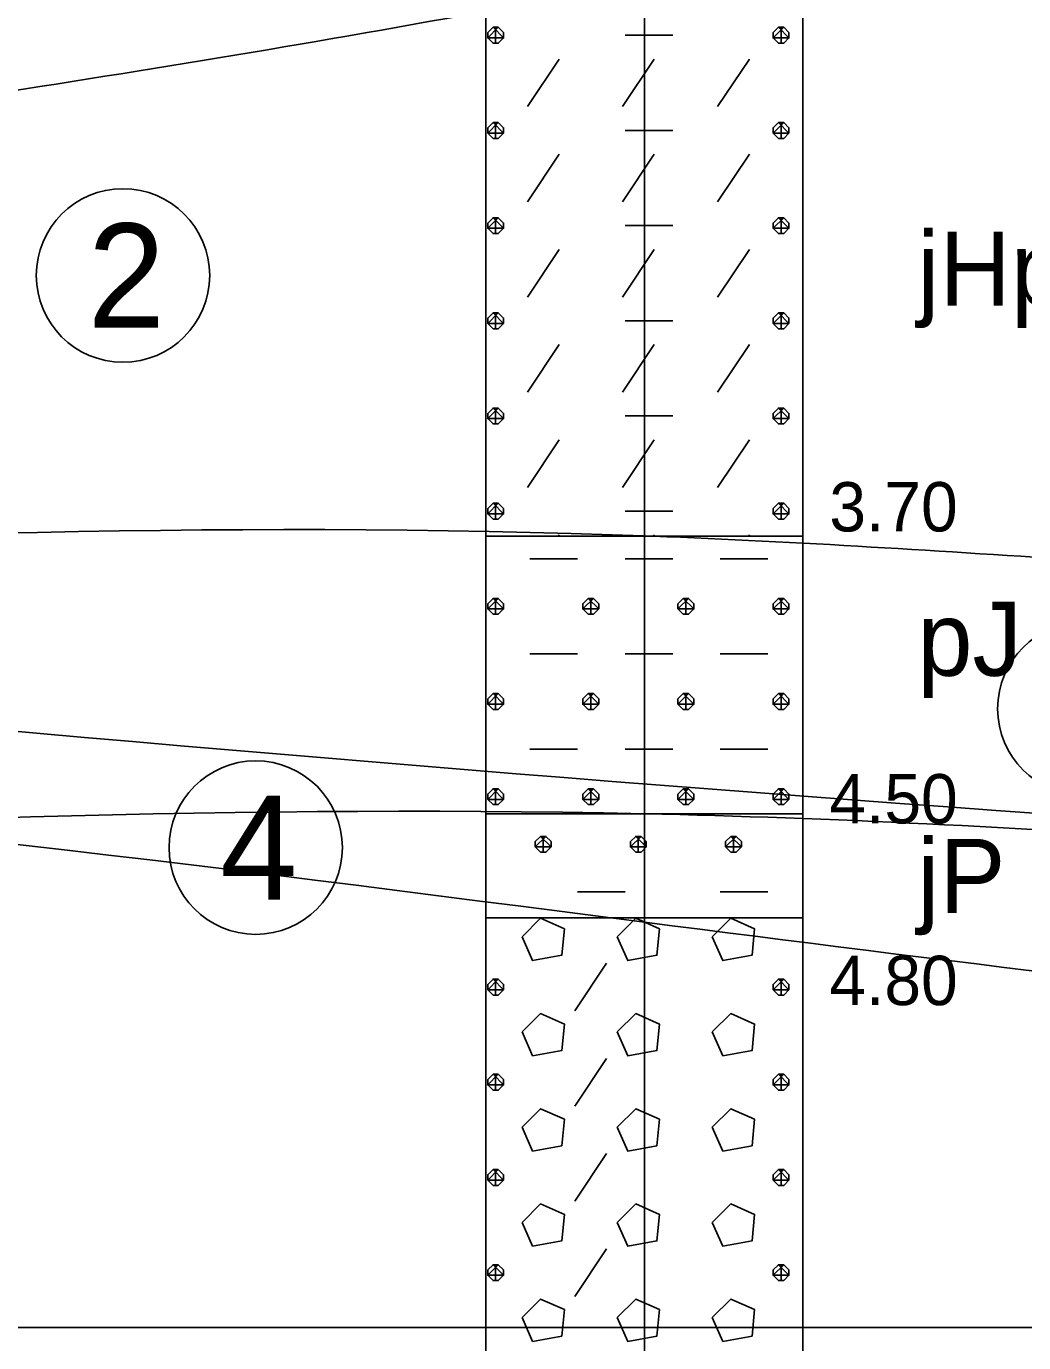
# Model space of a CAD drawing. Extents: x 3042 to 4120, y 576 to 2694.
# Drawn here: x 3453.93 to 3468.31, y 609.75 to 628.72 of the extents above; entities that cross this region are included whole.
import ezdxf

# ---------------------------------------------------------------- set-up
doc = ezdxf.new("R2010")
doc.units = 0
for name, color, linetype in [('18', 7, 'Continuous'), ('51', 7, 'Continuous'), ('52', 7, 'Continuous'), ('53', 7, 'Continuous'), ('56', 7, 'Continuous'), ('HPV', 7, 'Continuous'), ('rozhraní', 7, 'Continuous')]:
    doc.layers.add(name, color=color, linetype=linetype)

msp = doc.modelspace()

# ---------------------------------------------------------------- linework, layer by layer
at = {"layer": '18'}
msp.add_line((3462.842, 583.826), (3462.842, 639.88), dxfattribs=at)
at = {"layer": '51'}
for points in [[(3460.556, 621.377), (3465.128, 621.377), (3465.128, 629.377), (3460.556, 629.377)], [(3460.556, 617.377), (3465.128, 617.377), (3465.128, 621.377), (3460.556, 621.377)], [(3460.556, 615.877), (3465.128, 615.877), (3465.128, 617.377), (3460.556, 617.377)], [(3460.556, 596.877), (3465.128, 596.877), (3465.128, 615.877), (3460.556, 615.877)]]:
    msp.add_lwpolyline(points, close=True, dxfattribs=at)
for points in [[(3460.66, 628.71), (3460.584, 628.633), (3460.584, 628.557), (3460.66, 628.481), (3460.736, 628.481), (3460.812, 628.557), (3460.812, 628.633), (3460.736, 628.71), (3460.66, 628.71), (3460.812, 628.557), (3460.584, 628.557), (3460.736, 628.71)], [(3460.698, 628.481), (3460.698, 628.71)], [(3464.775, 628.71), (3464.699, 628.633), (3464.699, 628.557), (3464.775, 628.481), (3464.851, 628.481), (3464.927, 628.557), (3464.927, 628.633), (3464.851, 628.71), (3464.775, 628.71), (3464.927, 628.557), (3464.699, 628.557), (3464.851, 628.71)], [(3464.813, 628.481), (3464.813, 628.71)], [(3462.565, 628.595), (3463.251, 628.595)], [(3461.155, 627.567), (3461.612, 628.252)], [(3462.527, 627.567), (3462.984, 628.252)], [(3463.898, 627.567), (3464.356, 628.252)], [(3460.66, 627.338), (3460.584, 627.262), (3460.584, 627.186), (3460.66, 627.109), (3460.736, 627.109), (3460.812, 627.186), (3460.812, 627.262), (3460.736, 627.338), (3460.66, 627.338), (3460.812, 627.186), (3460.584, 627.186), (3460.736, 627.338)], [(3460.698, 627.109), (3460.698, 627.338)], [(3464.775, 627.338), (3464.699, 627.262), (3464.699, 627.186), (3464.775, 627.109), (3464.851, 627.109), (3464.927, 627.186), (3464.927, 627.262), (3464.851, 627.338), (3464.775, 627.338), (3464.927, 627.186), (3464.699, 627.186), (3464.851, 627.338)], [(3464.813, 627.109), (3464.813, 627.338)], [(3462.565, 627.224), (3463.251, 627.224)], [(3461.155, 626.195), (3461.612, 626.881)], [(3462.527, 626.195), (3462.984, 626.881)], [(3463.898, 626.195), (3464.356, 626.881)], [(3460.66, 625.966), (3460.584, 625.89), (3460.584, 625.814), (3460.66, 625.738), (3460.736, 625.738), (3460.812, 625.814), (3460.812, 625.89), (3460.736, 625.966), (3460.66, 625.966), (3460.812, 625.814), (3460.584, 625.814), (3460.736, 625.966)], [(3460.698, 625.738), (3460.698, 625.966)], [(3462.565, 625.852), (3463.251, 625.852)], [(3464.775, 625.966), (3464.699, 625.89), (3464.699, 625.814), (3464.775, 625.738), (3464.851, 625.738), (3464.927, 625.814), (3464.927, 625.89), (3464.851, 625.966), (3464.775, 625.966), (3464.927, 625.814), (3464.699, 625.814), (3464.851, 625.966)], [(3464.813, 625.738), (3464.813, 625.966)], [(3461.155, 624.823), (3461.612, 625.509)], [(3462.527, 624.823), (3462.984, 625.509)], [(3463.898, 624.823), (3464.356, 625.509)], [(3460.66, 624.595), (3460.584, 624.519), (3460.584, 624.442), (3460.66, 624.366), (3460.736, 624.366), (3460.812, 624.442), (3460.812, 624.519), (3460.736, 624.595), (3460.66, 624.595), (3460.812, 624.442), (3460.584, 624.442), (3460.736, 624.595)], [(3460.698, 624.366), (3460.698, 624.595)], [(3462.565, 624.481), (3463.251, 624.481)], [(3464.775, 624.595), (3464.699, 624.519), (3464.699, 624.442), (3464.775, 624.366), (3464.851, 624.366), (3464.927, 624.442), (3464.927, 624.519), (3464.851, 624.595), (3464.775, 624.595), (3464.927, 624.442), (3464.699, 624.442), (3464.851, 624.595)], [(3464.813, 624.366), (3464.813, 624.595)], [(3461.155, 623.452), (3461.612, 624.138)], [(3462.527, 623.452), (3462.984, 624.138)], [(3463.898, 623.452), (3464.356, 624.138)], [(3460.66, 623.223), (3460.584, 623.147), (3460.584, 623.071), (3460.66, 622.995), (3460.736, 622.995), (3460.812, 623.071), (3460.812, 623.147), (3460.736, 623.223), (3460.66, 623.223), (3460.812, 623.071), (3460.584, 623.071), (3460.736, 623.223)], [(3460.698, 622.995), (3460.698, 623.223)], [(3464.775, 623.223), (3464.699, 623.147), (3464.699, 623.071), (3464.775, 622.995), (3464.851, 622.995), (3464.927, 623.071), (3464.927, 623.147), (3464.851, 623.223), (3464.775, 623.223), (3464.927, 623.071), (3464.699, 623.071), (3464.851, 623.223)], [(3464.813, 622.995), (3464.813, 623.223)], [(3462.565, 623.109), (3463.251, 623.109)], [(3461.155, 622.08), (3461.612, 622.766)], [(3462.527, 622.08), (3462.984, 622.766)], [(3463.898, 622.08), (3464.356, 622.766)], [(3460.66, 621.852), (3460.584, 621.775), (3460.584, 621.699), (3460.66, 621.623), (3460.736, 621.623), (3460.812, 621.699), (3460.812, 621.775), (3460.736, 621.852), (3460.66, 621.852), (3460.812, 621.699), (3460.584, 621.699), (3460.736, 621.852)], [(3460.698, 621.623), (3460.698, 621.852)], [(3464.775, 621.852), (3464.699, 621.775), (3464.699, 621.699), (3464.775, 621.623), (3464.851, 621.623), (3464.927, 621.699), (3464.927, 621.775), (3464.851, 621.852), (3464.775, 621.852), (3464.927, 621.699), (3464.699, 621.699), (3464.851, 621.852)], [(3464.813, 621.623), (3464.813, 621.852)], [(3462.565, 621.737), (3463.251, 621.737)], [(3461.6, 621.377), (3461.612, 621.394)], [(3462.972, 621.377), (3462.984, 621.394)], [(3464.344, 621.377), (3464.356, 621.394)], [(3461.193, 621.052), (3461.879, 621.052)], [(3462.565, 621.052), (3463.251, 621.052)], [(3463.937, 621.052), (3464.622, 621.052)], [(3460.66, 620.48), (3460.584, 620.404), (3460.584, 620.328), (3460.66, 620.251), (3460.736, 620.251), (3460.812, 620.328), (3460.812, 620.404), (3460.736, 620.48), (3460.66, 620.48), (3460.812, 620.328), (3460.584, 620.328), (3460.736, 620.48)], [(3460.698, 620.251), (3460.698, 620.48)], [(3462.032, 620.48), (3461.955, 620.404), (3461.955, 620.328), (3462.032, 620.251), (3462.108, 620.251), (3462.184, 620.328), (3462.184, 620.404), (3462.108, 620.48), (3462.032, 620.48), (3462.184, 620.328), (3461.955, 620.328), (3462.108, 620.48)], [(3462.07, 620.251), (3462.07, 620.48)], [(3463.403, 620.48), (3463.327, 620.404), (3463.327, 620.328), (3463.403, 620.251), (3463.479, 620.251), (3463.556, 620.328), (3463.556, 620.404), (3463.479, 620.48), (3463.403, 620.48), (3463.556, 620.328), (3463.327, 620.328), (3463.479, 620.48)], [(3463.441, 620.251), (3463.441, 620.48)], [(3464.775, 620.48), (3464.699, 620.404), (3464.699, 620.328), (3464.775, 620.251), (3464.851, 620.251), (3464.927, 620.328), (3464.927, 620.404), (3464.851, 620.48), (3464.775, 620.48), (3464.927, 620.328), (3464.699, 620.328), (3464.851, 620.48)], [(3464.813, 620.251), (3464.813, 620.48)], [(3461.193, 619.68), (3461.879, 619.68)], [(3462.565, 619.68), (3463.251, 619.68)], [(3463.937, 619.68), (3464.622, 619.68)], [(3460.66, 619.108), (3460.584, 619.032), (3460.584, 618.956), (3460.66, 618.88), (3460.736, 618.88), (3460.812, 618.956), (3460.812, 619.032), (3460.736, 619.108), (3460.66, 619.108), (3460.812, 618.956), (3460.584, 618.956), (3460.736, 619.108)], [(3460.698, 618.88), (3460.698, 619.108)], [(3462.032, 619.108), (3461.955, 619.032), (3461.955, 618.956), (3462.032, 618.88), (3462.108, 618.88), (3462.184, 618.956), (3462.184, 619.032), (3462.108, 619.108), (3462.032, 619.108), (3462.184, 618.956), (3461.955, 618.956), (3462.108, 619.108)], [(3462.07, 618.88), (3462.07, 619.108)], [(3463.403, 619.108), (3463.327, 619.032), (3463.327, 618.956), (3463.403, 618.88), (3463.479, 618.88), (3463.556, 618.956), (3463.556, 619.032), (3463.479, 619.108), (3463.403, 619.108), (3463.556, 618.956), (3463.327, 618.956), (3463.479, 619.108)], [(3463.441, 618.88), (3463.441, 619.108)], [(3464.775, 619.108), (3464.699, 619.032), (3464.699, 618.956), (3464.775, 618.88), (3464.851, 618.88), (3464.927, 618.956), (3464.927, 619.032), (3464.851, 619.108), (3464.775, 619.108), (3464.927, 618.956), (3464.699, 618.956), (3464.851, 619.108)], [(3464.813, 618.88), (3464.813, 619.108)], [(3461.193, 618.308), (3461.879, 618.308)], [(3462.565, 618.308), (3463.251, 618.308)], [(3463.937, 618.308), (3464.622, 618.308)], [(3460.66, 617.737), (3460.584, 617.661), (3460.584, 617.584), (3460.66, 617.508), (3460.736, 617.508), (3460.812, 617.584), (3460.812, 617.661), (3460.736, 617.737), (3460.66, 617.737), (3460.812, 617.584), (3460.584, 617.584), (3460.736, 617.737)], [(3460.698, 617.508), (3460.698, 617.737)], [(3462.032, 617.737), (3461.955, 617.661), (3461.955, 617.584), (3462.032, 617.508), (3462.108, 617.508), (3462.184, 617.584), (3462.184, 617.661), (3462.108, 617.737), (3462.032, 617.737), (3462.184, 617.584), (3461.955, 617.584), (3462.108, 617.737)], [(3462.07, 617.508), (3462.07, 617.737)], [(3463.403, 617.737), (3463.327, 617.661), (3463.327, 617.584), (3463.403, 617.508), (3463.479, 617.508), (3463.556, 617.584), (3463.556, 617.661), (3463.479, 617.737), (3463.403, 617.737), (3463.556, 617.584), (3463.327, 617.584), (3463.479, 617.737)], [(3463.441, 617.508), (3463.441, 617.737)], [(3464.775, 617.737), (3464.699, 617.661), (3464.699, 617.584), (3464.775, 617.508), (3464.851, 617.508), (3464.927, 617.584), (3464.927, 617.661), (3464.851, 617.737), (3464.775, 617.737), (3464.927, 617.584), (3464.699, 617.584), (3464.851, 617.737)], [(3464.813, 617.508), (3464.813, 617.737)], [(3461.346, 617.051), (3461.27, 616.975), (3461.27, 616.899), (3461.346, 616.822), (3461.422, 616.822), (3461.498, 616.899), (3461.498, 616.975), (3461.422, 617.051), (3461.346, 617.051), (3461.498, 616.899), (3461.27, 616.899), (3461.422, 617.051)], [(3461.384, 616.822), (3461.384, 617.051)], [(3462.717, 617.051), (3462.641, 616.975), (3462.641, 616.899), (3462.717, 616.822), (3462.794, 616.822), (3462.87, 616.899), (3462.87, 616.975), (3462.794, 617.051), (3462.717, 617.051), (3462.87, 616.899), (3462.641, 616.899), (3462.794, 617.051)], [(3462.755, 616.822), (3462.755, 617.051)], [(3464.089, 617.051), (3464.013, 616.975), (3464.013, 616.899), (3464.089, 616.822), (3464.165, 616.822), (3464.241, 616.899), (3464.241, 616.975), (3464.165, 617.051), (3464.089, 617.051), (3464.241, 616.899), (3464.013, 616.899), (3464.165, 617.051)], [(3464.127, 616.822), (3464.127, 617.051)], [(3461.879, 616.251), (3462.565, 616.251)], [(3463.937, 616.251), (3464.622, 616.251)], [(3461.079, 615.603), (3461.231, 615.26), (3461.651, 615.337), (3461.689, 615.718), (3461.346, 615.87), (3461.079, 615.603)], [(3462.451, 615.603), (3462.603, 615.26), (3463.022, 615.337), (3463.06, 615.718), (3462.717, 615.87), (3462.451, 615.603)], [(3463.822, 615.603), (3463.975, 615.26), (3464.394, 615.337), (3464.432, 615.718), (3464.089, 615.87), (3463.822, 615.603)], [(3461.841, 614.536), (3462.298, 615.222)], [(3460.66, 614.994), (3460.584, 614.917), (3460.584, 614.841), (3460.66, 614.765), (3460.736, 614.765), (3460.812, 614.841), (3460.812, 614.917), (3460.736, 614.994), (3460.66, 614.994), (3460.812, 614.841), (3460.584, 614.841), (3460.736, 614.994)], [(3460.698, 614.765), (3460.698, 614.994)], [(3464.775, 614.994), (3464.699, 614.917), (3464.699, 614.841), (3464.775, 614.765), (3464.851, 614.765), (3464.927, 614.841), (3464.927, 614.917), (3464.851, 614.994), (3464.775, 614.994), (3464.927, 614.841), (3464.699, 614.841), (3464.851, 614.994)], [(3464.813, 614.765), (3464.813, 614.994)], [(3461.079, 614.232), (3461.231, 613.889), (3461.651, 613.965), (3461.689, 614.346), (3461.346, 614.498), (3461.079, 614.232)], [(3462.451, 614.232), (3462.603, 613.889), (3463.022, 613.965), (3463.06, 614.346), (3462.717, 614.498), (3462.451, 614.232)], [(3463.822, 614.232), (3463.975, 613.889), (3464.394, 613.965), (3464.432, 614.346), (3464.089, 614.498), (3463.822, 614.232)], [(3461.841, 613.165), (3462.298, 613.851)], [(3460.66, 613.622), (3460.584, 613.546), (3460.584, 613.47), (3460.66, 613.393), (3460.736, 613.393), (3460.812, 613.47), (3460.812, 613.546), (3460.736, 613.622), (3460.66, 613.622), (3460.812, 613.47), (3460.584, 613.47), (3460.736, 613.622)], [(3460.698, 613.393), (3460.698, 613.622)], [(3464.775, 613.622), (3464.699, 613.546), (3464.699, 613.47), (3464.775, 613.393), (3464.851, 613.393), (3464.927, 613.47), (3464.927, 613.546), (3464.851, 613.622), (3464.775, 613.622), (3464.927, 613.47), (3464.699, 613.47), (3464.851, 613.622)], [(3464.813, 613.393), (3464.813, 613.622)], [(3461.079, 612.86), (3461.231, 612.517), (3461.651, 612.593), (3461.689, 612.974), (3461.346, 613.127), (3461.079, 612.86)], [(3462.451, 612.86), (3462.603, 612.517), (3463.022, 612.593), (3463.06, 612.974), (3462.717, 613.127), (3462.451, 612.86)], [(3463.822, 612.86), (3463.975, 612.517), (3464.394, 612.593), (3464.432, 612.974), (3464.089, 613.127), (3463.822, 612.86)], [(3461.841, 611.793), (3462.298, 612.479)], [(3460.66, 612.25), (3460.584, 612.174), (3460.584, 612.098), (3460.66, 612.022), (3460.736, 612.022), (3460.812, 612.098), (3460.812, 612.174), (3460.736, 612.25), (3460.66, 612.25), (3460.812, 612.098), (3460.584, 612.098), (3460.736, 612.25)], [(3460.698, 612.022), (3460.698, 612.25)], [(3464.775, 612.25), (3464.699, 612.174), (3464.699, 612.098), (3464.775, 612.022), (3464.851, 612.022), (3464.927, 612.098), (3464.927, 612.174), (3464.851, 612.25), (3464.775, 612.25), (3464.927, 612.098), (3464.699, 612.098), (3464.851, 612.25)], [(3464.813, 612.022), (3464.813, 612.25)], [(3461.079, 611.488), (3461.231, 611.146), (3461.651, 611.222), (3461.689, 611.603), (3461.346, 611.755), (3461.079, 611.488)], [(3462.451, 611.488), (3462.603, 611.146), (3463.022, 611.222), (3463.06, 611.603), (3462.717, 611.755), (3462.451, 611.488)], [(3463.822, 611.488), (3463.975, 611.146), (3464.394, 611.222), (3464.432, 611.603), (3464.089, 611.755), (3463.822, 611.488)], [(3461.841, 610.422), (3462.298, 611.107)], [(3460.66, 610.879), (3460.584, 610.803), (3460.584, 610.726), (3460.66, 610.65), (3460.736, 610.65), (3460.812, 610.726), (3460.812, 610.803), (3460.736, 610.879), (3460.66, 610.879), (3460.812, 610.726), (3460.584, 610.726), (3460.736, 610.879)], [(3460.698, 610.65), (3460.698, 610.879)], [(3464.775, 610.879), (3464.699, 610.803), (3464.699, 610.726), (3464.775, 610.65), (3464.851, 610.65), (3464.927, 610.726), (3464.927, 610.803), (3464.851, 610.879), (3464.775, 610.879), (3464.927, 610.726), (3464.699, 610.726), (3464.851, 610.879)], [(3464.813, 610.65), (3464.813, 610.879)], [(3461.079, 610.117), (3461.231, 609.774), (3461.651, 609.85), (3461.689, 610.231), (3461.346, 610.384), (3461.079, 610.117)], [(3462.451, 610.117), (3462.603, 609.774), (3463.022, 609.85), (3463.06, 610.231), (3462.717, 610.384), (3462.451, 610.117)], [(3463.822, 610.117), (3463.975, 609.774), (3464.394, 609.85), (3464.432, 610.231), (3464.089, 610.384), (3463.822, 610.117)]]:
    msp.add_lwpolyline(points, dxfattribs=at)
at = {"layer": '53'}
for points in [[(3460.556, 639.877), (3460.556, 594.877)], [(3465.128, 639.877), (3465.128, 594.877)], [(3460.556, 621.377), (3465.128, 621.377)], [(3460.556, 617.377), (3465.128, 617.377)], [(3460.556, 615.877), (3465.128, 615.877)]]:
    msp.add_lwpolyline(points, dxfattribs=at)
at = {"layer": '56'}
for points in [[(3462.842, 621.758), (3462.842, 620.996)], [(3462.461, 621.377), (3463.223, 621.377)], [(3462.842, 617.758), (3462.842, 616.996)], [(3462.461, 617.377), (3463.223, 617.377)], [(3462.842, 616.258), (3462.842, 615.496)], [(3462.461, 615.877), (3463.223, 615.877)]]:
    msp.add_lwpolyline(points, dxfattribs=at)
at = {"layer": 'HPV'}
msp.add_spline([(3524.068, 615.576), (3513.612, 615.576), (3425.062, 621.559), (3404.852, 623.33), (3380.372, 621.865), (3350.809, 620.156)], degree=3, dxfattribs=at)
at = {"layer": 'rozhraní'}
msp.add_line((3523.782, 609.974), (3421.616, 609.974), dxfattribs=at)
for centre in [(3455.325, 625.134), (3469.185, 618.891), (3457.239, 616.889)]:
    msp.add_circle(centre, 1.25, dxfattribs=at)
for points in [[(3447.81, 626.908), (3462.819, 629.377), (3477.172, 631.426), (3513.652, 620.576), (3522.449, 620.576)], [(3366.233, 624.29), (3380.463, 624.276), (3404.852, 621.776), (3425.062, 620.427), (3462.972, 621.377), (3469.248, 621.023)], [(3523.585, 611.576), (3513.612, 611.576), (3462.842, 615.815), (3425.062, 616.427), (3404.852, 611.276), (3380.372, 614.776), (3257.292, 616.827), (3247.758, 616.827)], [(3479.126, 616.372), (3462.842, 617.377), (3425.062, 616.427), (3404.852, 617.276), (3380.372, 616.776), (3366.224, 616.727)]]:
    msp.add_spline(points, degree=3, dxfattribs=at)

# ---------------------------------------------------------------- texts
at = {"layer": '52'}
for s, height, p in [('jHp', 1.0668, (3466.779, 624.698)), ('3.70', 0.7112, (3465.509, 621.445)), ('pJ', 1.0668, (3466.779, 619.365)), ('4.50', 0.7112, (3465.509, 617.237)), ('jP', 1.0668, (3466.779, 615.948)), ('4.80', 0.7112, (3465.509, 614.619))]:
    msp.add_text(s, height=height, dxfattribs=at).set_placement(p)
at = {"layer": 'rozhraní'}
for s, p in [('2', (3454.817, 624.384)), ('4', (3456.724, 616.139))]:
    msp.add_text(s, height=1.5, dxfattribs=at).set_placement(p)

doc.saveas('drawing.dxf')
